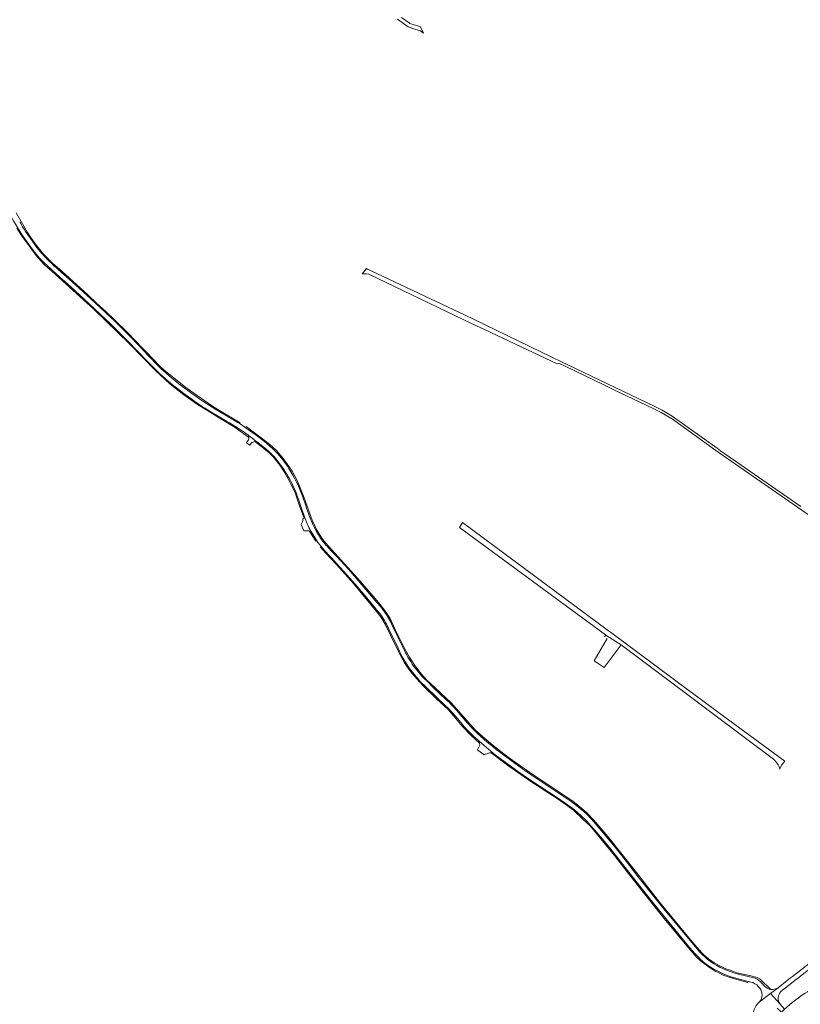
# Model space of a CAD drawing. Header units: metres. Extents: x 166325 to 190320, y 381923 to 404576.
# Tile 725 of 1056: x 174238 to 174881, y 396238 to 397050. Entities that reach past the tile are written whole.
import ezdxf

# ---------------------------------------------------------------- set-up
doc = ezdxf.new("R2010")
doc.units = ezdxf.units.M
for name, color, linetype, lineweight in [('B-WE-VH-VERHARDING_ASFALT-GV', 8, 'Continuous', 18), ('B-WE-VH-VERHARDING_BETONSTRAATSTEEN-GV', 8, 'Continuous', 18), ('B-WE-VH-VERHARDING_FUNDERING_ZAND-GV', 8, 'Continuous', 18), ('B-WE-VH-VERHARDING_HALFVERHARDING-GV', 8, 'Continuous', 18)]:
    doc.layers.add(name, color=color, linetype=linetype, lineweight=lineweight)

msp = doc.modelspace()

# ---------------------------------------------------------------- linework, layer by layer
at = {"layer": 'B-WE-VH-VERHARDING_ASFALT-GV'}
for points in [[(174248.19, 396867.564, -0.0265694), (174237.943, 396883.277)], [(174249.414, 396859.429, 0.0487965), (174260.219, 396847.486)], [(174408.397, 396718.997, -0.0292735), (174426.371, 396707.391)], [(174448.343, 396694.628, 0.0356224), (174430.424, 396709.221)], [(174446.911, 396690.592, -0.0454078), (174453.731, 396681.971)], [(174453.731, 396681.971, -0.0254814), (174459.692, 396672.589)], [(174471.501, 396655.721, 0.0564351), (174461.532, 396677.218)], [(174474.78, 396645.88, 0.0179867), (174471.501, 396655.721)], [(174486.701, 396621.412, -0.0470189), (174477.691, 396638.249)], [(174494.22, 396612.783, -0.0365347), (174486.701, 396621.412)], [(174489.448, 396612.265, 0.0206831), (174494.58, 396606.663)], [(174544.19, 396552.593, 0.0411075), (174537.771, 396563.031)], [(174535.501, 396559.381, -0.0411695), (174539.39, 396553.222)], [(174549.753, 396531.906, 0.0512503), (174560.282, 396513.97)], [(174558.922, 396522.939, -0.0350232), (174555.171, 396530.001)], [(174570.591, 396507.812, -0.0590379), (174558.922, 396522.939)], [(174560.282, 396513.97, 0.0471099), (174572.872, 396499.835)], [(174602.912, 396468.94, 0.034867), (174615.41, 396456.314)], [(174633.3, 396446.502, -0.0258322), (174613.141, 396463.772)], [(174790.08, 396285.413, 0.0400464), (174798.048, 396276.503)], [(174815.266, 396268.945, -0.1064265), (174796.17, 396284.163)], [(174807.298, 396269.034, 0.0714633), (174830.082, 396259.414)], [(174914.384, 396263.009, 0.0588145), (174881.263, 396244.833)], [(174842.343, 396256.348, -0.1120045), (174847.832, 396251.837)], [(174862.947, 396252.158, -0.1848462), (174856.996, 396250.714)], [(174849.839, 396246.106, -0.1668557), (174847.73, 396240.61)], [(174847.832, 396251.837, -0.1519791), (174849.839, 396246.106)], [(174864.555, 396238.585, -0.3429818), (174865.28, 396249.09)], [(174846.105, 396238.855, 0.1214051), (174842.603, 396232.398)]]:
    msp.add_lwpolyline(points, format="xyb", dxfattribs=at)
at = {"layer": 'B-WE-VH-VERHARDING_ASFALT-GV', "flags": 128}
for points in [[(174255.882, 396857.471), (174251.19, 396863.313), (174248.19, 396867.564)], [(174260.219, 396847.486), (174268.38, 396840.064), (174279.83, 396830.002), (174291.16, 396819.531), (174312.981, 396798.914), (174325.55, 396786.724), (174337.33, 396774.531), (174340.89, 396770.75)], [(174351.973, 396764.619), (174343.89, 396773.062), (174337.23, 396780.252), (174327.98, 396789.912), (174316.281, 396801.343), (174293.08, 396823.062), (174281.17, 396833.943), (174269.731, 396843.943)], [(174340.89, 396770.75), (174349.166, 396762.357)], [(174367.254, 396746.426), (174374.409, 396740.97)], [(174396.304, 396726.182), (174408.397, 396718.997)], [(174430.424, 396709.221), (174424.276, 396713.643), (174418.769, 396717.279)], [(174426.371, 396707.391), (174426.853, 396707.037), (174428.189, 396706.042), (174429.52, 396705.032), (174432.93, 396702.402), (174433.206, 396702.189), (174438.312, 396698.251)], [(174468.84, 396651.091), (174472.321, 396640.969), (174472.922, 396639.272)], [(174477.691, 396638.249), (174476.184, 396642.045), (174474.78, 396645.88)], [(174477.614, 396628.815), (174482.043, 396621.675), (174483.753, 396619.11), (174485.512, 396616.737), (174486.638, 396615.365), (174489.448, 396612.265)], [(174537.771, 396563.031), (174535.248, 396566.234), (174532.642, 396569.371), (174508.84, 396597.031), (174498.95, 396607.842), (174494.22, 396612.783)], [(174589.443, 396489.408), (174578.52, 396499.917), (174574.508, 396503.817), (174570.591, 396507.812)], [(174572.872, 396499.835), (174589.172, 396484.28)], [(174613.141, 396463.772), (174610.083, 396466.889), (174607.112, 396470.09), (174598.151, 396480.597), (174594.554, 396484.557)], [(174594.581, 396478.721), (174598.796, 396473.873), (174602.912, 396468.94)], [(174615.41, 396456.314), (174616.749, 396455.189), (174629.853, 396444.172), (174646.36, 396431.843), (174655.64, 396425.413), (174666.94, 396417.94), (174681.295, 396408.683), (174690.298, 396402.347), (174692.802, 396400.533), (174695.235, 396398.624), (174700.152, 396394.321), (174705.037, 396389.638), (174709.04, 396385.343), (174713.516, 396380.085), (174716.73, 396376.443), (174724.16, 396367.473), (174732.06, 396357.564), (174750, 396334.502), (174760.7, 396320.972), (174790.08, 396285.413)], [(174865.28, 396249.09), (174875.514, 396257.108), (174877.067, 396258.326), (174878.831, 396259.708), (174898.26, 396274.93), (174937.571, 396305.142), (174943.53, 396309.722)], [(174896.08, 396277.88), (174874.787, 396261.35), (174873.313, 396260.205), (174870.447, 396257.98), (174862.947, 396252.158), (174856.625, 396247.375), (174864.555, 396238.585)], [(174830.082, 396259.414), (174837.184, 396257.638), (174841.685, 396256.512), (174842.343, 396256.348)], [(174847.73, 396240.61), (174856.625, 396247.375), (174862.947, 396252.158)], [(174851.6, 396253.61), (174849.828, 396255.591)], [(174862.12, 396235.41), (174865.68, 396231.98), (174868.24, 396234.35), (174864.555, 396238.585), (174856.625, 396247.375), (174847.73, 396240.61), (174846.105, 396238.855)], [(174881.263, 396244.833), (174879.48, 396243.543), (174874.68, 396239.88), (174868.24, 396234.35), (174865.68, 396231.98), (174860.015, 396225.705)]]:
    msp.add_lwpolyline(points, dxfattribs=at)
at = {"layer": 'B-WE-VH-VERHARDING_BETONSTRAATSTEEN-GV', "flags": 128}
msp.add_lwpolyline([(174429.52, 396705.032), (174428.189, 396706.042), (174426.853, 396707.037), (174426.371, 396707.391), (174426.473, 396707.081), (174426.636, 396706.396), (174426.721, 396705.698), (174426.725, 396704.995), (174426.65, 396704.295), (174426.496, 396703.609), (174425.393, 396702.03), (174424.818, 396701.208), (174427.659, 396699.381), (174428.261, 396700.133), (174429.243, 396701.359), (174429.495, 396701.486), (174430.199, 396701.781), (174430.931, 396702.001), (174431.681, 396702.143), (174432.443, 396702.206), (174433.206, 396702.189), (174432.93, 396702.402)], close=True, dxfattribs=at)
at = {"layer": 'B-WE-VH-VERHARDING_BETONSTRAATSTEEN-GV'}
for points in [[(174471.174, 396638.548, -0.160506), (174469.999, 396633.993)], [(174477.614, 396628.815, -0.0395636), (174472.922, 396639.272)]]:
    msp.add_lwpolyline(points, format="xyb", dxfattribs=at)
at = {"layer": 'B-WE-VH-VERHARDING_BETONSTRAATSTEEN-GV', "flags": 128}
for points in [[(174469.999, 396633.993), (174472.194, 396628.595), (174476.628, 396628.775), (174477.614, 396628.815)], [(174472.922, 396639.272), (174472.274, 396639.003), (174471.174, 396638.548)], [(174616.749, 396455.189), (174616.639, 396455.058), (174617.006, 396453.577), (174617.081, 396452.054), (174616.323, 396450.41), (174615.836, 396449.355), (174615.239, 396448.061), (174615.59, 396447.813), (174620.424, 396444.319), (174620.709, 396444.115), (174621.872, 396444.547), (174621.971, 396444.584), (174622.84, 396444.907), (174625.135, 396445.76), (174626.471, 396445.633)], [(174629.853, 396444.172), (174616.749, 396455.189)]]:
    msp.add_lwpolyline(points, dxfattribs=at)
at = {"layer": 'B-WE-VH-VERHARDING_FUNDERING_ZAND-GV', "flags": 128}
for points in [[(174549.437, 397050.207), (174558.194, 397043.899), (174563.604, 397042.174), (174568.215, 397040.704), (174570.864, 397038.69), (174568.297, 397043.957), (174566.545, 397044.53), (174559.466, 397046.847), (174558.881, 397047.245), (174552.556, 397051.547)], [(174881.803, 396648.782), (174815.604, 396694.707), (174812.752, 396696.744), (174775.637, 396723.256), (174767.45, 396728.005), (174760.777, 396731.28), (174690.176, 396765.286), (174684.006, 396768.258), (174677.162, 396771.554), (174611.867, 396803.004), (174605.124, 396806.252), (174604.478, 396806.563), (174600.388, 396808.533), (174527.717, 396842.875), (174525.427, 396843.957), (174524.618, 396844.34), (174523.816, 396844.719), (174520.153, 396840.463), (174522.384, 396840.358), (174523.365, 396840.312), (174525.543, 396840.21), (174603.529, 396802.719), (174610.347, 396799.497), (174615.387, 396797.121), (174616.318, 396796.682), (174680.832, 396766.325), (174682.326, 396766.78), (174682.9, 396766.503), (174687.36, 396764.355), (174718.702, 396749.259), (174727.13, 396745.2), (174759.877, 396729.427), (174766.478, 396726.187), (174774.519, 396721.524), (174774.723, 396721.378), (174811.661, 396694.992), (174814.418, 396693.023), (174936.465, 396608.354)]]:
    msp.add_lwpolyline(points, dxfattribs=at)
at = {"layer": 'B-WE-VH-VERHARDING_HALFVERHARDING-GV', "flags": 128}
for points in [[(174249.414, 396859.429), (174245, 396865.381), (174240.841, 396871.191), (174236.89, 396877.283), (174232.84, 396884.124), (174226.72, 396894.883), (174219.92, 396907.219)], [(174418.769, 396717.279), (174419.521, 396717.697), (174401.182, 396728.756), (174395.959, 396731.906), (174375.848, 396745.939), (174356.954, 396761.069), (174352.863, 396764.991), (174342.243, 396776.104), (174339.01, 396779.487), (174326.69, 396792.058), (174316.821, 396801.602), (174308.526, 396809.623), (174301.589, 396816.086), (174294.064, 396823.096), (174272.592, 396842.578), (174264.905, 396849.263), (174261.119, 396853.111), (174258.154, 396856.124), (174255.5, 396859.413), (174251.051, 396864.926), (174247.194, 396870.512), (174244.342, 396874.642), (174235.051, 396890.73)], [(174235.573, 396877.993), (174240.064, 396871.217), (174243.456, 396866.439), (174251.521, 396855.574), (174255.344, 396851.133), (174258.752, 396847.722), (174264.547, 396842.691), (174299.06, 396811.355), (174328.46, 396782.875), (174349.807, 396760.918), (174361.609, 396749.918), (174373.241, 396740.837), (174383.595, 396733.376), (174403.749, 396720.884), (174415.551, 396713.892), (174426.721, 396705.698), (174426.636, 396706.396), (174426.473, 396707.081), (174426.371, 396707.391)], [(174349.166, 396762.357), (174340.89, 396770.75), (174337.33, 396774.531), (174325.55, 396786.724), (174312.981, 396798.914), (174291.16, 396819.531), (174279.83, 396830.002), (174268.38, 396840.064), (174260.219, 396847.486)], [(174269.731, 396843.943), (174281.17, 396833.943), (174293.08, 396823.062), (174316.281, 396801.343), (174327.98, 396789.912), (174337.23, 396780.252), (174343.89, 396773.062)], [(174343.89, 396773.062), (174351.973, 396764.619)], [(174370.16, 396749.063), (174379.84, 396741.724), (174389.78, 396734.873), (174399.61, 396728.662), (174409.487, 396722.779)], [(174462.437, 396677.717), (174458.688, 396683.387), (174454.171, 396689.441), (174449.527, 396694.728), (174444.03, 396699.802), (174435.977, 396706.197), (174428.137, 396711.91), (174425.303, 396713.949), (174424.495, 396714.53), (174424.276, 396713.643), (174430.424, 396709.221)], [(174438.312, 396698.251), (174433.206, 396702.189), (174432.443, 396702.206), (174431.681, 396702.143), (174437.629, 396697.76), (174443.424, 396692.9), (174446.704, 396689.745), (174448.324, 396687.954), (174452.499, 396682.455)], [(174452.499, 396682.455), (174456.547, 396676.486), (174460.637, 396669.067), (174464.856, 396660.071), (174468.776, 396648.347), (174472.274, 396639.003), (174472.922, 396639.272), (174472.321, 396640.969), (174468.84, 396651.091)], [(174856.996, 396250.714), (174848.401, 396258.858), (174847.773, 396259.453), (174845.685, 396260.689), (174839.379, 396262.139), (174829.005, 396264.523), (174823.444, 396266.487), (174819.932, 396267.827), (174816.572, 396269.338), (174813.187, 396270.97), (174810.801, 396272.334), (174808.293, 396273.918), (174805.566, 396275.989), (174802.06, 396278.888), (174799.758, 396281.087), (174790.853, 396291.618), (174769.39, 396317.603), (174765.288, 396322.57), (174746.242, 396347), (174722.722, 396376.802), (174711.175, 396390.359), (174705.039, 396396.627), (174699.628, 396401.146), (174693.833, 396405.75), (174690.382, 396408.138), (174658.426, 396429.413), (174646.351, 396438.035), (174640.573, 396442.16), (174631.88, 396448.598), (174628.068, 396451.855), (174619.354, 396459.3), (174613.175, 396464.672), (174606.486, 396472.346), (174597.751, 396482.322), (174593.448, 396486.842), (174580.282, 396499.248), (174572.996, 396506.24), (174567.669, 396512.081), (174562.94, 396518.562), (174559.19, 396524.573), (174555.696, 396530.883), (174547.473, 396547.425), (174543.17, 396556.293), (174539.463, 396562.049), (174536.182, 396566.526), (174530.813, 396573.006), (174516.635, 396589.293), (174492.05, 396616.366), (174488.556, 396620.501), (174485.616, 396624.85), (174482.122, 396630.606), (174480.511, 396634.026), (174479.31, 396636.574), (174476.328, 396645.016), (174472.493, 396655.931), (174468.061, 396666.93), (174465.675, 396671.833), (174462.437, 396677.717)], [(174864.494, 396432.366), (174865.85, 396435.532), (174868.434, 396438.97), (174819.085, 396475.04), (174779.77, 396504.285), (174759.25, 396519.56), (174724.883, 396545.025), (174723.075, 396546.365), (174722.091, 396547.025), (174602.772, 396635.464), (174600.288, 396631.441), (174720.716, 396542.853), (174720.926, 396542.718), (174721.756, 396542.185), (174733.533, 396534.621), (174859.219, 396440.498)], [(174489.448, 396612.265), (174486.638, 396615.365), (174486.529, 396615.411), (174485.914, 396615.566), (174485.598, 396615.597), (174490.352, 396610.159), (174498.916, 396600.78), (174512.977, 396585.176), (174527.08, 396568.122), (174534.494, 396559.211), (174536.454, 396556.312), (174539.011, 396551.835), (174543.868, 396542.242), (174551.111, 396526.894), (174554.946, 396519.987), (174557.904, 396515.865), (174561.353, 396511.129), (174565.172, 396506.685), (174570.2, 396501.313)], [(174529.092, 396567.31), (174521.17, 396576.724), (174512.36, 396586.973), (174494.58, 396606.663)], [(174544.19, 396552.593), (174555.171, 396530.001)], [(174549.753, 396531.906), (174542.23, 396547.532)], [(174722.052, 396540.059), (174711.345, 396521.624), (174711.488, 396521.534), (174719.658, 396516.121), (174733.533, 396534.621)], [(174733.533, 396534.621), (174721.756, 396542.185), (174720.926, 396542.718), (174719.964, 396541.29)], [(174570.2, 396501.313), (174581.534, 396490.271), (174590.95, 396481.445), (174595.808, 396475.946), (174602.625, 396467.802), (174609.954, 396459.958), (174617.006, 396453.577), (174616.639, 396455.058), (174616.749, 396455.189), (174615.41, 396456.314)], [(174626.471, 396445.633), (174640.951, 396434.611), (174659.955, 396421.522), (174681.6, 396407.453), (174689.525, 396401.953), (174694.249, 396398.486), (174702.393, 396390.911), (174708.23, 396385.283), (174716.965, 396374.88), (174728.086, 396361.109), (174735.67, 396351.473), (174750.625, 396332.373), (174767.711, 396310.928), (174787.78, 396286.754), (174792.723, 396280.828), (174795.918, 396277.076), (174800.342, 396273.234), (174807.167, 396268.165), (174811.769, 396265.479)], [(174790.08, 396285.413), (174760.7, 396320.972), (174750, 396334.502), (174732.06, 396357.564), (174724.16, 396367.473), (174716.73, 396376.443), (174713.516, 396380.085), (174709.04, 396385.343), (174705.037, 396389.638), (174700.152, 396394.321), (174695.235, 396398.624), (174692.802, 396400.533), (174690.298, 396402.347), (174681.295, 396408.683), (174666.94, 396417.94), (174655.64, 396425.413), (174646.36, 396431.843), (174629.853, 396444.172)], [(174633.3, 396446.502), (174646.25, 396436.882), (174655.33, 396430.283), (174688.043, 396408.714), (174692.363, 396405.711), (174698.256, 396401.23), (174704.813, 396395.69), (174709.3, 396391.003), (174714.52, 396385.032), (174721.84, 396376.314), (174729.72, 396366.724), (174737.05, 396357.441), (174748.53, 396342.564), (174760.53, 396327.253), (174769.86, 396315.781), (174796.17, 396284.163)], [(174811.769, 396265.479), (174814.054, 396264.393), (174817.776, 396262.623), (174827.15, 396259.34), (174838.054, 396256.586)], [(174829.125, 396263.725), (174843.99, 396260.13)], [(174837.184, 396257.638), (174830.082, 396259.414)]]:
    msp.add_lwpolyline(points, dxfattribs=at)
at = {"layer": 'B-WE-VH-VERHARDING_HALFVERHARDING-GV'}
for points in [[(174255.882, 396857.471, 0.0296232), (174269.731, 396843.943)], [(174351.973, 396764.619, 0.0287793), (174370.16, 396749.063)], [(174367.254, 396746.426, -0.035126), (174349.166, 396762.357)], [(174396.304, 396726.182, -0.0290359), (174374.409, 396740.97)], [(174409.487, 396722.779, -0.0152917), (174418.769, 396717.279)], [(174446.911, 396690.592, 0.0168538), (174438.312, 396698.251)], [(174448.343, 396694.628, -0.0618642), (174461.532, 396677.218)], [(174468.84, 396651.091, 0.0561906), (174459.692, 396672.589)], [(174535.501, 396559.381, 0.0207869), (174529.092, 396567.31)], [(174542.23, 396547.532, 0.0288326), (174539.39, 396553.222)], [(174589.443, 396489.408, -0.034328), (174594.554, 396484.557)], [(174594.581, 396478.721, 0.0278991), (174589.172, 396484.28)], [(174629.853, 396444.172, 0.1150158), (174626.471, 396445.633)], [(174859.219, 396440.498, -0.1304587), (174864.494, 396432.366)], [(174807.298, 396269.034, -0.0535298), (174798.048, 396276.503)], [(174815.266, 396268.945, 0.0447238), (174829.125, 396263.725)], [(174843.99, 396260.13, -0.0827729), (174849.828, 396255.591)], [(174851.6, 396253.61, 0.1845389), (174856.996, 396250.714)]]:
    msp.add_lwpolyline(points, format="xyb", dxfattribs=at)
at = {"layer": 'B-WE-VH-VERHARDING_HALFVERHARDING-GV', "flags": 128}
msp.add_lwpolyline([(174477.614, 396628.815), (174476.628, 396628.775), (174482.078, 396620.137), (174482.061, 396620.904), (174482.043, 396621.675)], close=True, dxfattribs=at)

doc.saveas('drawing.dxf')
